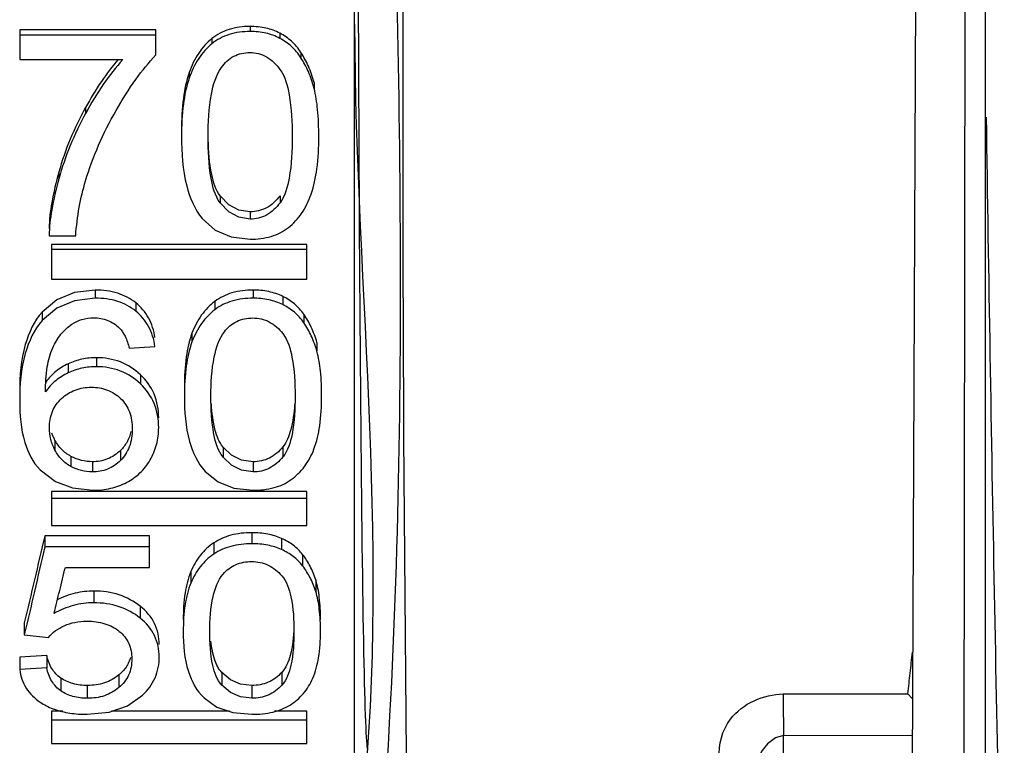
# Paper-space layout 'Sheet' of a CAD drawing. Header units: inches. Extents: x 0.2 to 10.8, y 0.2 to 8.3.
# Tile 345 of 545: x 7.3382 to 7.4, y 2.0041 to 2.0496. Entities that reach past the tile are written whole.
import ezdxf

# ---------------------------------------------------------------- set-up
doc = ezdxf.new("R2010")
doc.units = ezdxf.units.IN
doc.header["$MEASUREMENT"] = 0
doc.layers.get('0').update_dxf_attribs({"lineweight": 5})

psp = doc.layouts.new('Sheet')

# ---------------------------------------------------------------- linework, layer by layer
at = {"color": 0, "linetype": 'ByBlock', "lineweight": -3}
for p, q in [((7.398466, 2.937014), (7.394104, 1.983868)), ((7.398562, 2.936905), (7.397412, 1.983868)), ((7.398791, 1.983868), (7.398713, 2.904651)), ((7.359229, 1.974722), (7.359229, 2.177008)), ((7.338229, 2.049003), (7.338229, 2.04715)), ((7.346774, 2.049003), (7.338229, 2.049003)), ((7.346774, 2.048685), (7.338229, 2.048685)), ((7.346774, 2.047442), (7.346774, 2.049003)), ((7.352681, 2.049223), (7.352681, 2.048907)), ((7.354544, 2.048799), (7.354544, 2.048478)), ((7.350288, 2.048465), (7.350288, 2.04814)), ((7.355865, 2.047599), (7.355865, 2.047263)), ((7.338229, 2.04715), (7.344694, 2.04715)), ((7.348854, 2.046326), (7.348854, 2.045975)), ((7.356688, 2.045699), (7.356688, 2.045341)), ((7.342362, 2.044146), (7.342362, 2.04377)), ((7.340684, 2.040093), (7.340684, 2.039668)), ((7.350799, 2.038596), (7.350799, 2.038154)), ((7.354554, 2.038605), (7.354554, 2.038163)), ((7.352681, 2.03759), (7.352681, 2.037136)), ((7.340075, 2.036089), (7.341741, 2.036089)), ((7.340229, 2.035551), (7.340229, 2.033369)), ((7.356229, 2.035551), (7.340229, 2.035551)), ((7.356229, 2.035232), (7.340229, 2.035232)), ((7.356229, 2.033369), (7.356229, 2.035551)), ((7.340229, 2.033369), (7.356229, 2.033369)), ((7.342965, 2.032688), (7.342965, 2.032176)), ((7.352861, 2.032688), (7.352861, 2.032176)), ((7.354724, 2.032291), (7.354724, 2.031774)), ((7.345511, 2.031888), (7.345511, 2.031366)), ((7.350468, 2.031978), (7.350468, 2.031457)), ((7.339642, 2.031309), (7.339642, 2.03078)), ((7.356045, 2.031168), (7.356045, 2.030637)), ((7.349034, 2.02998), (7.349034, 2.029436)), ((7.345099, 2.029042), (7.346711, 2.029156)), ((7.356868, 2.029396), (7.356868, 2.028845)), ((7.343046, 2.028444), (7.343046, 2.027881)), ((7.341272, 2.02806), (7.341272, 2.027492)), ((7.345802, 2.027377), (7.345802, 2.026802)), ((7.340442, 2.023265), (7.340442, 2.022641)), ((7.350979, 2.022838), (7.350979, 2.022209)), ((7.354734, 2.022846), (7.354734, 2.022217)), ((7.341442, 2.022255), (7.341442, 2.021619)), ((7.34455, 2.022629), (7.34455, 2.021997)), ((7.342785, 2.021918), (7.342785, 2.021278)), ((7.352861, 2.021918), (7.352861, 2.021278)), ((7.339505, 2.021408), (7.340471, 2.020684)), ((7.340229, 2.020058), (7.340229, 2.017927)), ((7.356229, 2.020058), (7.340229, 2.020058)), ((7.356229, 2.017927), (7.356229, 2.020058)), ((7.356229, 2.019617), (7.340229, 2.019617)), ((7.340229, 2.017927), (7.356229, 2.017927)), ((7.339796, 2.017271), (7.339796, 2.016576)), ((7.34636, 2.017271), (7.339796, 2.017271)), ((7.34636, 2.01529), (7.34636, 2.017271)), ((7.352789, 2.017464), (7.352789, 2.016771)), ((7.34636, 2.016576), (7.339796, 2.016576)), ((7.350396, 2.016824), (7.350396, 2.016123)), ((7.354652, 2.017106), (7.354652, 2.016409)), ((7.355973, 2.016094), (7.355973, 2.015385)), ((7.341092, 2.01529), (7.34636, 2.01529)), ((7.348962, 2.015028), (7.348962, 2.014306)), ((7.356796, 2.014505), (7.356796, 2.013777)), ((7.342875, 2.013805), (7.342875, 2.013068)), ((7.34579, 2.01285), (7.34579, 2.012103)), ((7.338517, 2.011817), (7.338517, 2.011057)), ((7.338517, 2.011057), (7.340039, 2.0109)), ((7.339931, 2.009773), (7.338229, 2.009663)), ((7.338229, 2.009663), (7.338229, 2.008877)), ((7.339931, 2.009773), (7.339931, 2.008989)), ((7.339931, 2.008989), (7.338229, 2.008877)), ((7.344453, 2.008546), (7.344453, 2.007747)), ((7.350907, 2.00869), (7.350907, 2.007893)), ((7.354662, 2.008697), (7.354662, 2.0079)), ((7.340804, 2.00835), (7.340804, 2.007549)), ((7.34247, 2.007883), (7.34247, 2.007077)), ((7.352789, 2.007883), (7.352789, 2.007077)), ((7.386113, 2.007351), (7.393931, 2.007365)), ((7.394189, 2.007061), (7.393931, 2.007365)), ((7.340229, 2.006261), (7.340229, 2.004244)), ((7.34093, 2.006261), (7.340229, 2.006261)), ((7.351381, 2.006261), (7.343991, 2.006261)), ((7.356229, 2.006261), (7.354213, 2.006261)), ((7.356229, 2.004244), (7.356229, 2.006261)), ((7.356229, 2.00571), (7.340229, 2.00571)), ((7.340229, 2.004244), (7.356229, 2.004244)), ((7.386119, 2.004748), (7.394178, 2.004762)), ((7.386119, 1.983868), (7.386119, 2.004748))]:
    psp.add_line(p, q, dxfattribs=at)
for points in [[(7.352681, 2.03759), (7.351965, 2.037703), (7.351337, 2.038041), (7.350799, 2.038596)], [(7.352681, 2.037136), (7.351963, 2.037251), (7.351335, 2.037593), (7.350799, 2.038154)], [(7.349679, 2.037168), (7.350488, 2.036452), (7.351486, 2.036021), (7.352681, 2.035877)], [(7.342965, 2.032688), (7.341659, 2.032532), (7.340556, 2.032073), (7.339642, 2.031309)], [(7.342965, 2.032176), (7.34166, 2.032018), (7.340557, 2.031553), (7.339642, 2.03078)], [(7.352861, 2.021918), (7.352145, 2.022021), (7.351517, 2.022329), (7.350979, 2.022838)], [(7.352861, 2.021278), (7.352143, 2.021383), (7.351515, 2.021695), (7.350979, 2.022209)], [(7.349859, 2.021307), (7.350669, 2.020652), (7.351666, 2.02026), (7.352861, 2.020128)], [(7.340471, 2.020684), (7.341537, 2.020271), (7.342812, 2.020128)], [(7.352789, 2.007883), (7.352073, 2.007974), (7.351445, 2.008244), (7.350907, 2.00869)], [(7.352789, 2.007077), (7.352071, 2.007169), (7.351443, 2.007443), (7.350907, 2.007893)], [(7.34247, 2.006073), (7.343839, 2.006207), (7.344991, 2.006608), (7.34594, 2.00728)], [(7.349787, 2.007102), (7.350596, 2.00653), (7.351594, 2.006187), (7.352789, 2.006073)], [(7.386119, 2.004748), (7.385624, 2.004601), (7.385124, 2.004231), (7.384789, 2.003814), (7.384485, 2.003242), (7.384255, 2.002566), (7.384134, 2.001828)]]:
    psp.add_lwpolyline(points, dxfattribs=at)
for centre, radius, start, end in [((14.131703, 2.141809), 6.733583, 180.836311, 181.3440359), ((7.3419, 2.010572), 0.004441, 249.54988, 250.28976)]:
    psp.add_arc(centre, radius, start, end, dxfattribs=at)
psp.add_ellipse((7.36005, 2.075868), major_axis=(0, 0.072), ratio=0.008727, start_param=0.031824, end_param=3.118973, dxfattribs=at)
for points, knots in [([(7.36174, 2.174325), (7.359197, 2.140622), (7.360938, 2.084277), (7.362926, 2.018776), (7.360027, 1.986421), (7.3618, 1.976889)], [0, 0, 0, 0, 0.513551, 0.852685, 1, 1, 1, 1]), ([(7.362875, 2.173147), (7.36262, 2.161424), (7.362613, 2.096596), (7.361744, 2.031763), (7.362875, 1.978677)], [0, 0, 0, 0, 0.180889, 1, 1, 1, 1]), ([(7.359227, 2.049353), (7.359269, 2.032376), (7.36254, 2.00934), (7.357135, 1.984084), (7.360036, 1.977878)], [0, 0, 0, 0, 0.712512, 1, 1, 1, 1]), ([(7.352681, 2.049223), (7.352235, 2.049223), (7.351377, 2.04912), (7.350603, 2.048718), (7.350288, 2.048465)], [0, 0, 0, 0, 0.524363, 1, 1, 1, 1]), ([(7.352681, 2.048907), (7.352235, 2.048907), (7.351376, 2.048802), (7.350603, 2.048395), (7.350288, 2.04814)], [0, 0, 0, 0, 0.523772, 1, 1, 1, 1]), ([(7.354544, 2.048799), (7.35427, 2.048943), (7.353658, 2.049162), (7.353013, 2.049223), (7.352681, 2.049223)], [0, 0, 0, 0, 0.481371, 1, 1, 1, 1]), ([(7.354544, 2.048478), (7.35427, 2.048623), (7.353659, 2.048845), (7.353013, 2.048907), (7.352681, 2.048907)], [0, 0, 0, 0, 0.481687, 1, 1, 1, 1]), ([(7.355865, 2.047599), (7.355698, 2.047852), (7.355306, 2.048317), (7.354806, 2.048662), (7.354544, 2.048799)], [0, 0, 0, 0, 0.50626, 1, 1, 1, 1]), ([(7.350288, 2.048465), (7.349966, 2.048208), (7.349377, 2.04755), (7.349005, 2.046755), (7.348854, 2.046326)], [0, 0, 0, 0, 0.474988, 1, 1, 1, 1]), ([(7.350288, 2.04814), (7.349966, 2.047879), (7.349376, 2.047212), (7.349005, 2.046409), (7.348854, 2.045975)], [0, 0, 0, 0, 0.474226, 1, 1, 1, 1]), ([(7.355865, 2.047263), (7.355698, 2.047519), (7.355307, 2.047989), (7.354806, 2.048339), (7.354544, 2.048478)], [0, 0, 0, 0, 0.507006, 1, 1, 1, 1]), ([(7.344273, 2.043952), (7.344657, 2.044621), (7.345418, 2.045838), (7.346316, 2.046963), (7.346774, 2.047442)], [0, 0, 0, 0, 0.538041, 1, 1, 1, 1]), ([(7.350883, 2.046653), (7.351083, 2.046937), (7.351607, 2.047439), (7.352319, 2.047584), (7.352663, 2.047584)], [0, 0, 0, 0, 0.502426, 1, 1, 1, 1]), ([(7.352663, 2.047584), (7.35302, 2.047584), (7.353782, 2.047396), (7.354326, 2.046844), (7.354551, 2.04653)], [0, 0, 0, 0, 0.480652, 1, 1, 1, 1]), ([(7.356688, 2.045699), (7.356594, 2.046051), (7.356372, 2.04671), (7.356046, 2.047325), (7.355865, 2.047599)], [0, 0, 0, 0, 0.526632, 1, 1, 1, 1]), ([(7.344405, 2.047158), (7.344029, 2.046717), (7.343299, 2.045742), (7.34267, 2.044701), (7.342362, 2.044146)], [0, 0, 0, 0, 0.47758, 1, 1, 1, 1]), ([(7.344694, 2.04715), (7.344259, 2.046667), (7.343419, 2.045577), (7.342708, 2.044402), (7.342362, 2.04377)], [0, 0, 0, 0, 0.474375, 1, 1, 1, 1]), ([(7.356688, 2.045341), (7.356594, 2.045697), (7.356373, 2.046364), (7.356046, 2.046986), (7.355865, 2.047263)], [0, 0, 0, 0, 0.52698, 1, 1, 1, 1]), ([(7.348854, 2.046326), (7.348673, 2.04581), (7.34843, 2.044602), (7.348377, 2.04338), (7.348377, 2.042705)], [0, 0, 0, 0, 0.447137, 1, 1, 1, 1]), ([(7.350043, 2.042311), (7.350043, 2.0432), (7.350112, 2.04468), (7.350536, 2.046163), (7.350883, 2.046653)], [0, 0, 0, 0, 0.597103, 1, 1, 1, 1]), ([(7.354551, 2.04653), (7.354879, 2.046073), (7.355255, 2.04462), (7.355319, 2.043191), (7.355319, 2.042311)], [0, 0, 0, 0, 0.389954, 1, 1, 1, 1]), ([(7.348854, 2.045975), (7.348673, 2.045453), (7.34843, 2.044231), (7.348377, 2.042994), (7.348377, 2.042311)], [0, 0, 0, 0, 0.447007, 1, 1, 1, 1]), ([(7.356985, 2.042311), (7.356985, 2.04288), (7.356951, 2.043897), (7.356801, 2.044908), (7.356688, 2.045341)], [0, 0, 0, 0, 0.559452, 1, 1, 1, 1]), ([(7.342362, 2.044146), (7.342003, 2.043499), (7.341362, 2.042178), (7.34088, 2.04079), (7.340684, 2.040093)], [0, 0, 0, 0, 0.505276, 1, 1, 1, 1]), ([(7.342362, 2.04377), (7.342003, 2.043114), (7.341362, 2.041777), (7.34088, 2.040374), (7.340684, 2.039668)], [0, 0, 0, 0, 0.505036, 1, 1, 1, 1]), ([(7.342359, 2.039539), (7.342588, 2.040296), (7.343142, 2.041808), (7.343866, 2.043245), (7.344273, 2.043952)], [0, 0, 0, 0, 0.492237, 1, 1, 1, 1]), ([(7.348377, 2.042311), (7.348377, 2.041278), (7.348488, 2.039479), (7.349192, 2.037752), (7.349679, 2.037168)], [0, 0, 0, 0, 0.575956, 1, 1, 1, 1]), ([(7.350799, 2.038154), (7.350473, 2.038597), (7.3501, 2.040032), (7.350043, 2.041439), (7.350043, 2.042311)], [0, 0, 0, 0, 0.386696, 1, 1, 1, 1]), ([(7.350799, 2.038596), (7.350514, 2.038979), (7.350152, 2.040179), (7.350069, 2.041376), (7.35005, 2.042106)], [0, 0, 0, 0, 0.395443, 1, 1, 1, 1]), ([(7.355319, 2.042311), (7.355319, 2.041442), (7.355259, 2.040036), (7.354879, 2.038606), (7.354554, 2.038163)], [0, 0, 0, 0, 0.612562, 1, 1, 1, 1]), ([(7.356503, 2.038705), (7.356683, 2.039215), (7.356928, 2.040417), (7.356985, 2.041635), (7.356985, 2.042311)], [0, 0, 0, 0, 0.444564, 1, 1, 1, 1]), ([(7.340684, 2.040093), (7.340505, 2.039457), (7.340225, 2.03829), (7.340085, 2.037093), (7.340075, 2.036555)], [0, 0, 0, 0, 0.551042, 1, 1, 1, 1]), ([(7.340684, 2.039668), (7.340505, 2.039025), (7.340225, 2.037843), (7.340085, 2.036633), (7.340075, 2.036089)], [0, 0, 0, 0, 0.550926, 1, 1, 1, 1]), ([(7.341741, 2.036089), (7.341784, 2.036689), (7.341925, 2.037853), (7.342194, 2.038995), (7.342359, 2.039539)], [0, 0, 0, 0, 0.514471, 1, 1, 1, 1]), ([(7.354554, 2.038605), (7.354327, 2.0383), (7.353781, 2.037769), (7.353032, 2.03759), (7.352681, 2.03759)], [0, 0, 0, 0, 0.519378, 1, 1, 1, 1]), ([(7.355076, 2.036608), (7.355395, 2.036858), (7.355984, 2.037499), (7.356355, 2.038282), (7.356503, 2.038705)], [0, 0, 0, 0, 0.475245, 1, 1, 1, 1]), ([(7.354554, 2.038163), (7.354327, 2.037855), (7.353783, 2.037318), (7.353033, 2.037136), (7.352681, 2.037136)], [0, 0, 0, 0, 0.520528, 1, 1, 1, 1]), ([(7.352681, 2.035877), (7.353126, 2.035877), (7.353981, 2.035971), (7.354759, 2.03636), (7.355076, 2.036608)], [0, 0, 0, 0, 0.525383, 1, 1, 1, 1]), ([(7.345511, 2.031888), (7.345177, 2.032154), (7.344353, 2.03258), (7.343441, 2.032688), (7.342965, 2.032688)], [0, 0, 0, 0, 0.473233, 1, 1, 1, 1]), ([(7.352861, 2.032688), (7.352416, 2.032688), (7.351565, 2.032593), (7.350787, 2.032217), (7.350468, 2.031978)], [0, 0, 0, 0, 0.527465, 1, 1, 1, 1]), ([(7.354724, 2.032291), (7.354448, 2.032426), (7.353835, 2.032631), (7.353193, 2.032688), (7.352861, 2.032688)], [0, 0, 0, 0, 0.479732, 1, 1, 1, 1]), ([(7.345511, 2.031366), (7.345177, 2.031634), (7.344355, 2.032066), (7.343441, 2.032176), (7.342965, 2.032176)], [0, 0, 0, 0, 0.473819, 1, 1, 1, 1]), ([(7.352861, 2.032176), (7.352416, 2.032176), (7.351564, 2.032079), (7.350786, 2.031699), (7.350468, 2.031457)], [0, 0, 0, 0, 0.526932, 1, 1, 1, 1]), ([(7.354724, 2.031774), (7.354449, 2.031911), (7.353836, 2.032118), (7.353193, 2.032176), (7.352861, 2.032176)], [0, 0, 0, 0, 0.480014, 1, 1, 1, 1]), ([(7.356045, 2.031168), (7.355876, 2.031406), (7.35548, 2.031844), (7.354984, 2.032163), (7.354724, 2.032291)], [0, 0, 0, 0, 0.501947, 1, 1, 1, 1]), ([(7.346711, 2.029704), (7.346648, 2.030134), (7.346402, 2.030966), (7.345834, 2.031631), (7.345511, 2.031888)], [0, 0, 0, 0, 0.512715, 1, 1, 1, 1]), ([(7.350468, 2.031978), (7.35015, 2.03174), (7.349564, 2.031132), (7.349186, 2.030383), (7.349034, 2.02998)], [0, 0, 0, 0, 0.479887, 1, 1, 1, 1]), ([(7.350468, 2.031457), (7.350149, 2.031216), (7.349563, 2.0306), (7.349186, 2.029843), (7.349034, 2.029436)], [0, 0, 0, 0, 0.479093, 1, 1, 1, 1]), ([(7.356045, 2.030637), (7.355876, 2.030879), (7.355481, 2.031321), (7.354984, 2.031644), (7.354724, 2.031774)], [0, 0, 0, 0, 0.50268, 1, 1, 1, 1]), ([(7.339642, 2.031309), (7.33913, 2.030737), (7.338366, 2.029077), (7.338229, 2.027311), (7.338229, 2.026325)], [0, 0, 0, 0, 0.437629, 1, 1, 1, 1]), ([(7.339642, 2.03078), (7.339129, 2.0302), (7.338366, 2.028519), (7.338229, 2.026735), (7.338229, 2.025737)], [0, 0, 0, 0, 0.43706, 1, 1, 1, 1]), ([(7.341506, 2.030549), (7.341698, 2.03068), (7.342139, 2.030887), (7.34262, 2.030945), (7.342866, 2.030945)], [0, 0, 0, 0, 0.485727, 1, 1, 1, 1]), ([(7.342866, 2.030945), (7.343166, 2.030945), (7.343766, 2.030848), (7.344273, 2.030508), (7.344482, 2.030304)], [0, 0, 0, 0, 0.506626, 1, 1, 1, 1]), ([(7.346711, 2.029156), (7.346648, 2.029591), (7.346403, 2.030431), (7.345835, 2.031106), (7.345511, 2.031366)], [0, 0, 0, 0, 0.513663, 1, 1, 1, 1]), ([(7.351063, 2.030068), (7.351266, 2.030337), (7.351801, 2.030807), (7.3525, 2.030937), (7.352843, 2.030937)], [0, 0, 0, 0, 0.495829, 1, 1, 1, 1]), ([(7.352843, 2.030937), (7.353199, 2.030937), (7.353947, 2.030768), (7.354503, 2.03025), (7.354732, 2.029953)], [0, 0, 0, 0, 0.487359, 1, 1, 1, 1]), ([(7.356868, 2.029396), (7.356774, 2.029726), (7.35655, 2.030343), (7.356225, 2.030914), (7.356045, 2.031168)], [0, 0, 0, 0, 0.524048, 1, 1, 1, 1]), ([(7.340298, 2.029059), (7.340435, 2.029364), (7.340767, 2.029927), (7.341248, 2.030374), (7.341506, 2.030549)], [0, 0, 0, 0, 0.51768, 1, 1, 1, 1]), ([(7.344482, 2.030304), (7.344631, 2.030159), (7.344889, 2.02975), (7.345035, 2.029298), (7.345099, 2.029042)], [0, 0, 0, 0, 0.440109, 1, 1, 1, 1]), ([(7.356868, 2.028845), (7.356774, 2.029178), (7.356551, 2.029802), (7.356225, 2.03038), (7.356045, 2.030637)], [0, 0, 0, 0, 0.524428, 1, 1, 1, 1]), ([(7.349034, 2.02998), (7.348854, 2.029503), (7.348611, 2.028382), (7.348557, 2.027245), (7.348557, 2.026619)], [0, 0, 0, 0, 0.448973, 1, 1, 1, 1]), ([(7.350223, 2.026035), (7.350223, 2.026859), (7.350292, 2.02824), (7.350722, 2.029618), (7.351063, 2.030068)], [0, 0, 0, 0, 0.593829, 1, 1, 1, 1]), ([(7.354732, 2.029953), (7.355054, 2.029534), (7.355436, 2.028183), (7.355499, 2.026851), (7.355499, 2.026035)], [0, 0, 0, 0, 0.393066, 1, 1, 1, 1]), ([(7.339841, 2.026301), (7.339845, 2.026827), (7.3399, 2.027764), (7.34013, 2.028685), (7.340298, 2.029059)], [0, 0, 0, 0, 0.562059, 1, 1, 1, 1]), ([(7.349034, 2.029436), (7.348854, 2.028952), (7.348611, 2.027818), (7.348557, 2.026668), (7.348557, 2.026035)], [0, 0, 0, 0, 0.448824, 1, 1, 1, 1]), ([(7.343046, 2.028444), (7.342741, 2.028444), (7.34213, 2.028381), (7.341548, 2.028186), (7.341272, 2.02806)], [0, 0, 0, 0, 0.501359, 1, 1, 1, 1]), ([(7.345802, 2.027377), (7.345438, 2.027715), (7.344573, 2.028278), (7.343554, 2.028444), (7.343046, 2.028444)], [0, 0, 0, 0, 0.494118, 1, 1, 1, 1]), ([(7.357165, 2.026035), (7.357165, 2.026562), (7.35713, 2.027506), (7.356981, 2.028443), (7.356868, 2.028845)], [0, 0, 0, 0, 0.558146, 1, 1, 1, 1]), ([(7.341272, 2.02806), (7.340998, 2.027935), (7.340474, 2.027611), (7.340052, 2.027163), (7.339867, 2.026917)], [0, 0, 0, 0, 0.494172, 1, 1, 1, 1]), ([(7.343046, 2.027881), (7.342741, 2.027881), (7.34213, 2.027817), (7.341548, 2.02762), (7.341272, 2.027492)], [0, 0, 0, 0, 0.501094, 1, 1, 1, 1]), ([(7.345802, 2.026802), (7.345439, 2.027143), (7.344575, 2.027712), (7.343554, 2.027881), (7.343046, 2.027881)], [0, 0, 0, 0, 0.494878, 1, 1, 1, 1]), ([(7.341272, 2.027492), (7.340991, 2.027363), (7.340455, 2.027025), (7.340028, 2.026557), (7.339841, 2.026301)], [0, 0, 0, 0, 0.492942, 1, 1, 1, 1]), ([(7.346945, 2.024665), (7.346945, 2.025176), (7.346774, 2.026199), (7.346163, 2.027041), (7.345802, 2.027377)], [0, 0, 0, 0, 0.508689, 1, 1, 1, 1]), ([(7.340856, 2.025884), (7.341101, 2.026108), (7.341689, 2.026483), (7.342377, 2.026591), (7.342722, 2.026591)], [0, 0, 0, 0, 0.490586, 1, 1, 1, 1]), ([(7.342722, 2.026591), (7.343065, 2.026591), (7.343745, 2.026485), (7.344323, 2.026108), (7.344559, 2.025882)], [0, 0, 0, 0, 0.512268, 1, 1, 1, 1]), ([(7.346945, 2.024058), (7.346945, 2.024574), (7.346775, 2.025607), (7.346163, 2.026461), (7.345802, 2.026802)], [0, 0, 0, 0, 0.509564, 1, 1, 1, 1]), ([(7.340093, 2.02405), (7.340093, 2.024396), (7.340202, 2.025087), (7.340612, 2.02566), (7.340856, 2.025884)], [0, 0, 0, 0, 0.511005, 1, 1, 1, 1]), ([(7.344559, 2.025882), (7.344798, 2.025652), (7.345193, 2.025045), (7.345288, 2.024336), (7.345288, 2.02397)], [0, 0, 0, 0, 0.475329, 1, 1, 1, 1]), ([(7.348557, 2.026035), (7.348557, 2.025082), (7.348667, 2.02341), (7.349382, 2.02183), (7.349859, 2.021307)], [0, 0, 0, 0, 0.573442, 1, 1, 1, 1]), ([(7.350979, 2.022209), (7.35066, 2.022606), (7.350276, 2.023929), (7.350223, 2.02523), (7.350223, 2.026035)], [0, 0, 0, 0, 0.388016, 1, 1, 1, 1]), ([(7.355499, 2.026035), (7.355499, 2.025233), (7.355442, 2.023932), (7.355053, 2.022615), (7.354734, 2.022217)], [0, 0, 0, 0, 0.611204, 1, 1, 1, 1]), ([(7.356683, 2.022713), (7.356862, 2.02318), (7.357109, 2.024286), (7.357165, 2.025411), (7.357165, 2.026035)], [0, 0, 0, 0, 0.444598, 1, 1, 1, 1]), ([(7.338229, 2.025737), (7.338229, 2.024861), (7.338336, 2.023317), (7.339043, 2.021875), (7.339505, 2.021408)], [0, 0, 0, 0, 0.571432, 1, 1, 1, 1]), ([(7.350979, 2.022838), (7.350736, 2.023137), (7.350389, 2.024054), (7.350286, 2.024994), (7.350252, 2.025555)], [0, 0, 0, 0, 0.406657, 1, 1, 1, 1]), ([(7.355467, 2.025537), (7.355431, 2.024982), (7.355324, 2.02405), (7.354975, 2.023143), (7.354734, 2.022846)], [0, 0, 0, 0, 0.592311, 1, 1, 1, 1]), ([(7.340442, 2.022641), (7.340329, 2.022857), (7.340151, 2.023317), (7.340093, 2.023807), (7.340093, 2.02405)], [0, 0, 0, 0, 0.50157, 1, 1, 1, 1]), ([(7.346405, 2.022028), (7.346581, 2.022332), (7.346859, 2.022992), (7.346945, 2.023703), (7.346945, 2.024058)], [0, 0, 0, 0, 0.497254, 1, 1, 1, 1]), ([(7.340442, 2.023265), (7.340404, 2.023337), (7.340334, 2.023482), (7.340275, 2.023633), (7.340249, 2.023709)], [0, 0, 0, 0, 0.503133, 1, 1, 1, 1]), ([(7.345288, 2.02397), (7.345288, 2.023591), (7.345193, 2.022861), (7.344791, 2.022234), (7.34455, 2.021997)], [0, 0, 0, 0, 0.529122, 1, 1, 1, 1]), ([(7.345208, 2.023824), (7.345156, 2.023595), (7.344997, 2.023156), (7.344711, 2.022786), (7.34455, 2.022629)], [0, 0, 0, 0, 0.509654, 1, 1, 1, 1]), ([(7.341442, 2.022255), (7.341233, 2.022369), (7.34084, 2.022657), (7.340556, 2.023052), (7.340442, 2.023265)], [0, 0, 0, 0, 0.497049, 1, 1, 1, 1]), ([(7.354734, 2.022846), (7.354503, 2.022562), (7.353942, 2.022073), (7.353211, 2.021918), (7.352861, 2.021918)], [0, 0, 0, 0, 0.51119, 1, 1, 1, 1]), ([(7.341442, 2.021619), (7.341233, 2.021734), (7.340839, 2.022026), (7.340555, 2.022426), (7.340442, 2.022641)], [0, 0, 0, 0, 0.496178, 1, 1, 1, 1]), ([(7.342785, 2.021918), (7.342554, 2.021918), (7.342087, 2.021972), (7.341648, 2.022144), (7.341442, 2.022255)], [0, 0, 0, 0, 0.496347, 1, 1, 1, 1]), ([(7.34455, 2.022629), (7.344317, 2.022403), (7.343766, 2.022026), (7.343108, 2.021918), (7.342785, 2.021918)], [0, 0, 0, 0, 0.500759, 1, 1, 1, 1]), ([(7.354734, 2.022217), (7.354503, 2.02193), (7.353944, 2.021435), (7.353211, 2.021278), (7.352861, 2.021278)], [0, 0, 0, 0, 0.512241, 1, 1, 1, 1]), ([(7.355256, 2.020795), (7.355571, 2.02102), (7.356156, 2.021597), (7.356534, 2.022323), (7.356683, 2.022713)], [0, 0, 0, 0, 0.480955, 1, 1, 1, 1]), ([(7.342785, 2.021278), (7.342554, 2.021278), (7.342086, 2.021332), (7.341648, 2.021507), (7.341442, 2.021619)], [0, 0, 0, 0, 0.495997, 1, 1, 1, 1]), ([(7.34455, 2.021997), (7.344318, 2.021769), (7.343768, 2.021388), (7.343108, 2.021278), (7.342785, 2.021278)], [0, 0, 0, 0, 0.501565, 1, 1, 1, 1]), ([(7.344936, 2.020618), (7.345238, 2.020776), (7.345808, 2.021177), (7.346232, 2.02173), (7.346405, 2.022028)], [0, 0, 0, 0, 0.497252, 1, 1, 1, 1]), ([(7.342812, 2.020128), (7.343189, 2.020128), (7.343924, 2.0202), (7.344621, 2.020454), (7.344936, 2.020618)], [0, 0, 0, 0, 0.514487, 1, 1, 1, 1]), ([(7.352861, 2.020128), (7.353305, 2.020128), (7.354151, 2.020212), (7.354935, 2.020565), (7.355256, 2.020795)], [0, 0, 0, 0, 0.529441, 1, 1, 1, 1]), ([(7.339796, 2.017271), (7.339585, 2.016349), (7.339164, 2.01453), (7.338733, 2.012714), (7.338517, 2.011817)], [0, 0, 0, 0, 0.506133, 1, 1, 1, 1]), ([(7.352789, 2.017464), (7.352345, 2.017464), (7.351504, 2.01738), (7.35072, 2.017043), (7.350396, 2.016824)], [0, 0, 0, 0, 0.531738, 1, 1, 1, 1]), ([(7.354652, 2.017106), (7.354374, 2.017229), (7.353759, 2.017413), (7.353121, 2.017464), (7.352789, 2.017464)], [0, 0, 0, 0, 0.477504, 1, 1, 1, 1]), ([(7.339796, 2.016576), (7.339585, 2.015643), (7.339164, 2.013803), (7.338733, 2.011964), (7.338517, 2.011057)], [0, 0, 0, 0, 0.506141, 1, 1, 1, 1]), ([(7.350396, 2.016824), (7.350083, 2.016612), (7.349504, 2.016077), (7.349116, 2.015394), (7.348962, 2.015028)], [0, 0, 0, 0, 0.487708, 1, 1, 1, 1]), ([(7.352789, 2.016771), (7.352345, 2.016771), (7.351503, 2.016686), (7.350719, 2.016344), (7.350396, 2.016123)], [0, 0, 0, 0, 0.531286, 1, 1, 1, 1]), ([(7.354652, 2.016409), (7.354374, 2.016533), (7.353759, 2.01672), (7.353121, 2.016771), (7.352789, 2.016771)], [0, 0, 0, 0, 0.477739, 1, 1, 1, 1]), ([(7.355973, 2.016094), (7.355802, 2.016312), (7.355399, 2.01671), (7.354909, 2.016992), (7.354652, 2.017106)], [0, 0, 0, 0, 0.49545, 1, 1, 1, 1]), ([(7.350396, 2.016123), (7.350082, 2.015909), (7.349502, 2.015366), (7.349115, 2.014676), (7.348962, 2.014306)], [0, 0, 0, 0, 0.486871, 1, 1, 1, 1]), ([(7.355973, 2.015385), (7.355802, 2.015605), (7.3554, 2.016007), (7.35491, 2.016293), (7.354652, 2.016409)], [0, 0, 0, 0, 0.49615, 1, 1, 1, 1]), ([(7.356796, 2.014505), (7.356701, 2.014802), (7.356475, 2.01536), (7.356151, 2.015868), (7.355973, 2.016094)], [0, 0, 0, 0, 0.519823, 1, 1, 1, 1]), ([(7.350991, 2.014873), (7.351199, 2.015121), (7.351749, 2.015545), (7.352429, 2.015655), (7.352771, 2.015655)], [0, 0, 0, 0, 0.4865, 1, 1, 1, 1]), ([(7.352771, 2.015655), (7.353125, 2.015655), (7.353853, 2.015512), (7.354426, 2.015042), (7.354659, 2.01477)], [0, 0, 0, 0, 0.496883, 1, 1, 1, 1]), ([(7.356796, 2.013777), (7.356701, 2.014077), (7.356475, 2.014641), (7.356151, 2.015156), (7.355973, 2.015385)], [0, 0, 0, 0, 0.520253, 1, 1, 1, 1]), ([(7.340381, 2.012401), (7.3405, 2.012879), (7.340739, 2.013842), (7.340975, 2.014805), (7.341092, 2.01529)], [0, 0, 0, 0, 0.496812, 1, 1, 1, 1]), ([(7.348962, 2.015028), (7.348784, 2.014604), (7.348539, 2.013605), (7.348485, 2.012586), (7.348485, 2.012029)], [0, 0, 0, 0, 0.451727, 1, 1, 1, 1]), ([(7.350151, 2.011271), (7.350151, 2.012007), (7.35022, 2.013252), (7.350659, 2.01448), (7.350991, 2.014873)], [0, 0, 0, 0, 0.588603, 1, 1, 1, 1]), ([(7.354659, 2.01477), (7.354973, 2.014405), (7.355366, 2.013198), (7.355427, 2.011999), (7.355427, 2.011271)], [0, 0, 0, 0, 0.398022, 1, 1, 1, 1]), ([(7.348962, 2.014306), (7.348784, 2.013877), (7.348539, 2.012866), (7.348485, 2.011836), (7.348485, 2.011271)], [0, 0, 0, 0, 0.451544, 1, 1, 1, 1]), ([(7.357093, 2.012029), (7.357093, 2.012492), (7.357058, 2.013326), (7.356908, 2.014152), (7.356796, 2.014505)], [0, 0, 0, 0, 0.556144, 1, 1, 1, 1]), ([(7.342875, 2.013805), (7.342481, 2.013805), (7.341686, 2.013711), (7.340937, 2.013428), (7.34058, 2.01325)], [0, 0, 0, 0, 0.496943, 1, 1, 1, 1]), ([(7.34579, 2.01285), (7.345399, 2.013162), (7.344462, 2.013666), (7.343412, 2.013805), (7.342875, 2.013805)], [0, 0, 0, 0, 0.482349, 1, 1, 1, 1]), ([(7.357093, 2.011271), (7.357093, 2.011741), (7.357058, 2.012584), (7.356908, 2.01342), (7.356796, 2.013777)], [0, 0, 0, 0, 0.556252, 1, 1, 1, 1]), ([(7.342875, 2.013068), (7.342446, 2.013068), (7.341573, 2.012954), (7.340764, 2.012614), (7.340381, 2.012401)], [0, 0, 0, 0, 0.494884, 1, 1, 1, 1]), ([(7.34579, 2.012103), (7.345399, 2.012418), (7.344464, 2.012928), (7.343413, 2.013068), (7.342875, 2.013068)], [0, 0, 0, 0, 0.482952, 1, 1, 1, 1]), ([(7.346981, 2.010445), (7.346981, 2.010898), (7.346787, 2.01184), (7.346155, 2.01256), (7.34579, 2.01285)], [0, 0, 0, 0, 0.492905, 1, 1, 1, 1]), ([(7.340039, 2.0109), (7.34016, 2.011055), (7.340466, 2.011341), (7.34083, 2.011543), (7.341028, 2.011631)], [0, 0, 0, 0, 0.474408, 1, 1, 1, 1]), ([(7.341028, 2.011631), (7.341242, 2.011726), (7.341707, 2.011872), (7.342193, 2.011917), (7.342443, 2.011917)], [0, 0, 0, 0, 0.482483, 1, 1, 1, 1]), ([(7.342443, 2.011917), (7.342825, 2.011917), (7.343555, 2.011834), (7.344213, 2.011491), (7.344476, 2.011277)], [0, 0, 0, 0, 0.529937, 1, 1, 1, 1]), ([(7.346981, 2.009669), (7.346981, 2.010127), (7.346789, 2.011077), (7.346156, 2.011808), (7.34579, 2.012103)], [0, 0, 0, 0, 0.493958, 1, 1, 1, 1]), ([(7.344476, 2.011277), (7.344723, 2.011076), (7.345148, 2.010549), (7.345261, 2.009886), (7.345261, 2.009556)], [0, 0, 0, 0, 0.491545, 1, 1, 1, 1]), ([(7.348485, 2.011271), (7.348485, 2.010427), (7.348594, 2.008925), (7.349324, 2.007546), (7.349787, 2.007102)], [0, 0, 0, 0, 0.568241, 1, 1, 1, 1]), ([(7.350907, 2.007893), (7.350598, 2.008231), (7.350199, 2.009398), (7.350151, 2.010559), (7.350151, 2.011271)], [0, 0, 0, 0, 0.391041, 1, 1, 1, 1]), ([(7.355419, 2.011531), (7.355399, 2.010939), (7.355317, 2.009953), (7.354932, 2.008989), (7.354662, 2.008697)], [0, 0, 0, 0, 0.598144, 1, 1, 1, 1]), ([(7.355427, 2.011271), (7.355427, 2.010561), (7.355375, 2.009401), (7.354971, 2.008238), (7.354662, 2.0079)], [0, 0, 0, 0, 0.608115, 1, 1, 1, 1]), ([(7.356611, 2.008336), (7.356788, 2.008743), (7.357037, 2.009721), (7.357093, 2.010719), (7.357093, 2.011271)], [0, 0, 0, 0, 0.445256, 1, 1, 1, 1]), ([(7.350907, 2.00869), (7.350705, 2.008908), (7.350384, 2.00956), (7.350264, 2.010256), (7.350219, 2.01066)], [0, 0, 0, 0, 0.421806, 1, 1, 1, 1]), ([(7.393929, 2.007363), (7.393976, 2.007794), (7.394071, 2.008661), (7.394164, 2.009528), (7.394211, 2.009966)], [0, 0, 0, 0, 0.496074, 1, 1, 1, 1]), ([(7.340804, 2.00835), (7.34058, 2.008503), (7.340175, 2.008931), (7.339989, 2.009483), (7.339931, 2.009773)], [0, 0, 0, 0, 0.47831, 1, 1, 1, 1]), ([(7.345261, 2.009556), (7.345261, 2.009209), (7.345146, 2.008515), (7.344708, 2.007959), (7.344453, 2.007747)], [0, 0, 0, 0, 0.511364, 1, 1, 1, 1]), ([(7.345172, 2.009639), (7.345143, 2.009532), (7.345068, 2.009323), (7.344961, 2.009129), (7.344901, 2.009038)], [0, 0, 0, 0, 0.503654, 1, 1, 1, 1]), ([(7.34594, 2.00728), (7.346263, 2.007588), (7.346812, 2.008323), (7.346981, 2.009227), (7.346981, 2.009669)], [0, 0, 0, 0, 0.503083, 1, 1, 1, 1]), ([(7.338229, 2.008877), (7.33828, 2.008472), (7.338552, 2.007653), (7.339175, 2.007063), (7.339523, 2.006829)], [0, 0, 0, 0, 0.493842, 1, 1, 1, 1]), ([(7.340804, 2.007549), (7.340579, 2.007704), (7.340174, 2.008139), (7.339989, 2.008695), (7.339931, 2.008989)], [0, 0, 0, 0, 0.477279, 1, 1, 1, 1]), ([(7.344453, 2.008546), (7.344188, 2.008327), (7.34355, 2.007976), (7.342834, 2.007883), (7.34247, 2.007883)], [0, 0, 0, 0, 0.486402, 1, 1, 1, 1]), ([(7.344901, 2.009038), (7.34484, 2.008947), (7.344703, 2.008771), (7.34454, 2.008618), (7.344453, 2.008546)], [0, 0, 0, 0, 0.491579, 1, 1, 1, 1]), ([(7.354662, 2.008697), (7.354425, 2.008441), (7.353846, 2.00801), (7.353137, 2.007883), (7.352789, 2.007883)], [0, 0, 0, 0, 0.500428, 1, 1, 1, 1]), ([(7.34247, 2.007883), (7.342166, 2.007883), (7.341578, 2.007948), (7.341036, 2.008193), (7.340804, 2.00835)], [0, 0, 0, 0, 0.520727, 1, 1, 1, 1]), ([(7.355184, 2.006655), (7.355493, 2.006848), (7.356071, 2.007339), (7.35646, 2.007989), (7.356611, 2.008336)], [0, 0, 0, 0, 0.490106, 1, 1, 1, 1]), ([(7.34247, 2.007077), (7.342166, 2.007077), (7.341578, 2.007143), (7.341035, 2.00739), (7.340804, 2.007549)], [0, 0, 0, 0, 0.520257, 1, 1, 1, 1]), ([(7.344453, 2.007747), (7.344188, 2.007526), (7.343551, 2.007171), (7.342834, 2.007077), (7.34247, 2.007077)], [0, 0, 0, 0, 0.487029, 1, 1, 1, 1]), ([(7.354662, 2.0079), (7.354425, 2.007642), (7.353848, 2.007205), (7.353137, 2.007077), (7.352789, 2.007077)], [0, 0, 0, 0, 0.501331, 1, 1, 1, 1]), ([(7.382089, 2.003321), (7.382037, 2.004168), (7.382627, 2.006375), (7.384889, 2.007329), (7.386113, 2.007351)], [0, 0, 0, 0, 0.409453, 1, 1, 1, 1]), ([(7.386113, 2.007351), (7.386114, 2.006948), (7.386116, 2.006081), (7.386118, 2.005213), (7.386119, 2.004748)], [0, 0, 0, 0, 0.463477, 1, 1, 1, 1]), ([(7.339523, 2.006829), (7.339645, 2.006748), (7.339901, 2.006598), (7.340172, 2.006478), (7.340312, 2.006424)], [0, 0, 0, 0, 0.493201, 1, 1, 1, 1]), ([(7.340402, 2.00639), (7.340714, 2.006279), (7.3414, 2.006116), (7.342101, 2.006073), (7.34247, 2.006073)], [0, 0, 0, 0, 0.47243, 1, 1, 1, 1]), ([(7.352789, 2.006073), (7.353232, 2.006073), (7.354067, 2.006144), (7.354856, 2.00645), (7.355184, 2.006655)], [0, 0, 0, 0, 0.534417, 1, 1, 1, 1])]:
    psp.add_open_spline(points, degree=3, knots=knots, dxfattribs=at)

doc.saveas('drawing.dxf')
